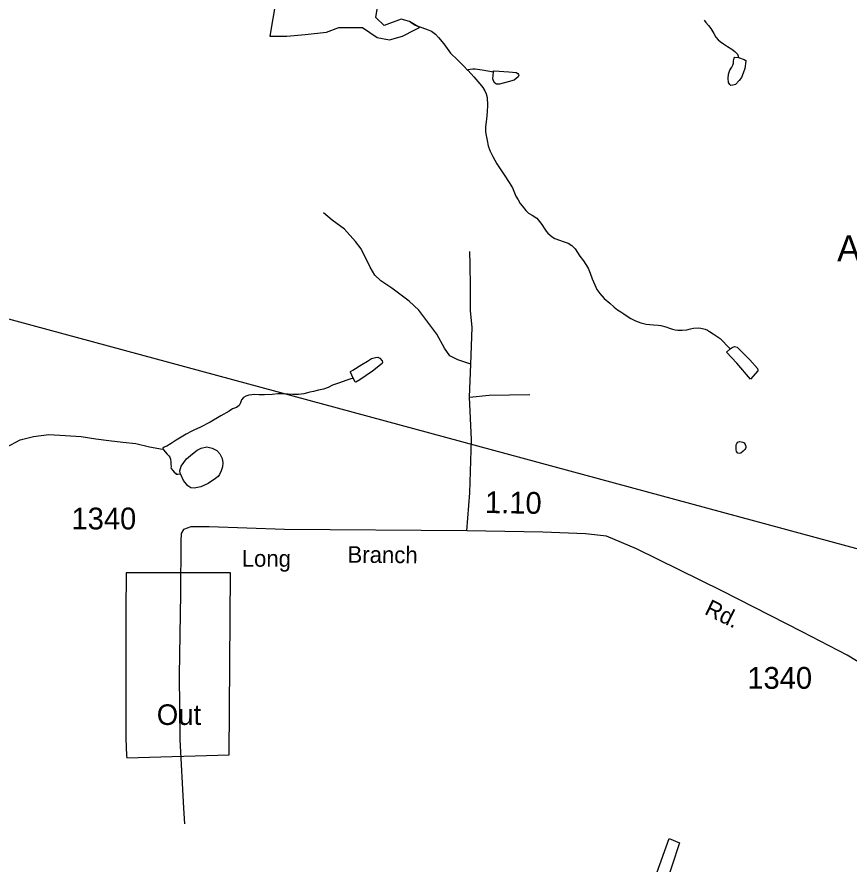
# Model space of a CAD drawing. Extents: x 2082433 to 2279600, y 546599 to 755198.
# Drawn here: x 2164804 to 2169582, y 632601 to 637461 of the extents above; entities that cross this region are included whole.
import ezdxf

# ---------------------------------------------------------------- set-up
doc = ezdxf.new("R2010")
doc.units = 0
for name, color, linetype in [('Exist Boundary Political Fire Districts', 7, 'Continuous'), ('Exist Hydrographic Misc Water Feature', 7, 'Continuous'), ('Exist Hydrographic Pond Over 1500 Sq Ft', 7, 'Continuous'), ('Exist Road Non-System Type 51', 7, 'Continuous'), ('Exist Road Secondary Mileage Hundredths English Label', 7, 'Continuous'), ('Exist Road Secondary Type 51 Attributed', 7, 'Continuous'), ('Exist Road Secondary Type 51 Label', 7, 'Continuous'), ('Exist Road Secondary Type 51 Number Label', 7, 'Continuous'), ('Exist Survey Geodetic Marker Label', 7, 'Continuous')]:
    doc.layers.add(name, color=color, linetype=linetype)

msp = doc.modelspace()

# ---------------------------------------------------------------- linework, layer by layer
at = {"layer": 'Exist Boundary Political Fire Districts'}
for points in [[(2173348.3, 632047.1), (2171231.9, 633975), (2161454.8, 636619.8), (2160657.8, 636833.2), (2160398.4, 636727.3), (2160077.1, 636685.4), (2159649.6, 636621.6), (2159089.6, 637046.9), (2158669.8, 637365.7), (2158668.2, 637366.1), (2154870.2, 638383.4)], [(2165430.8, 634272.1), (2165430, 634048.9), (2165428.9, 633687.9), (2165430, 633321.1), (2165434.3, 633224.6), (2165435.1, 633210), (2166022.2, 633228.3), (2166031.2, 634272.1), (2165430.8, 634272.1)]]:
    msp.add_lwpolyline(points, dxfattribs=at)
at = {"layer": 'Exist Hydrographic Misc Water Feature'}
for points in [[(2168749.1, 637443.3), (2168759.2, 637429.2), (2168775.6, 637413.3), (2168787.5, 637395.3), (2168805.9, 637367.4), (2168817.8, 637345.3), (2168829.7, 637329.7), (2168842.2, 637319.7), (2168860.1, 637307.7), (2168884.3, 637291.9), (2168908.1, 637276.1), (2168926.3, 637264), (2168934.5, 637256.3), (2168940.3, 637248.1), (2168942.3, 637242.1), (2168946.4, 637228.1)], [(2167062, 637433.5), (2167090.1, 637413.8), (2167106.1, 637407.7), (2167129.9, 637400), (2167166.1, 637388.1), (2167184.4, 637380.5), (2167206.5, 637362.5), (2167224.4, 637344.4), (2167254.5, 637306.6), (2167294.5, 637253.1), (2167332.9, 637215.3), (2167369.4, 637179.3), (2167391.3, 637155.7)], [(2168946.4, 637228.1), (2168980.4, 637216.5), (2168988.9, 637212.4), (2168988.4, 637208.4), (2168982.9, 637166.6), (2168974.7, 637138.2), (2168965.1, 637114.1), (2168951.1, 637096.4), (2168929.2, 637074.2), (2168915.2, 637070.2), (2168903.6, 637067.9), (2168897.2, 637074.1), (2168889.4, 637085.9), (2168887.1, 637108.1), (2168889, 637133.8), (2168897, 637156.1), (2168908.9, 637174.2), (2168914.8, 637184.2), (2168918.5, 637196.2), (2168918.7, 637210), (2168922.6, 637224), (2168926.3, 637230), (2168946.4, 637228.1)], [(2167539.5, 637144.3), (2167475.2, 637156), (2167435.4, 637161.7), (2167421.2, 637161.8), (2167407.3, 637159.8), (2167395.6, 637157.5), (2167391.3, 637155.7)], [(2167391.3, 637155.7), (2167395.2, 637153.5), (2167427.6, 637117.8), (2167461.6, 637077.8), (2167479.7, 637056), (2167489.9, 637038.2), (2167498.1, 637020.4), (2167504.1, 636998.3), (2167506.5, 636956.2), (2167504.9, 636916.3), (2167501, 636874.3), (2167494.8, 636830.3), (2167495.3, 636802.2), (2167497.5, 636780.3), (2167503.5, 636752.3), (2167509.6, 636722.6), (2167519.9, 636694.7), (2167535.9, 636660.6), (2167560.5, 636618.8), (2167602.5, 636554.8), (2167630.8, 636511.2), (2167649.2, 636481.3), (2167661.3, 636451.4), (2167669.3, 636433.2), (2167681.9, 636411.4), (2167693.3, 636391.4), (2167705.4, 636377.4), (2167725.7, 636351.7), (2167741.9, 636335.8), (2167762, 636323.9), (2167790.1, 636306.2), (2167804.1, 636288.3), (2167818.2, 636270.4), (2167830.5, 636250.3), (2167842.4, 636232.2), (2167852.7, 636220.5), (2167876.7, 636200.7), (2167892.9, 636190.5), (2167918.5, 636181), (2167940.4, 636172.8), (2167968.5, 636163.3), (2167990.9, 636149.3), (2168008.7, 636131.2), (2168037, 636089.7), (2168057.5, 636061.8), (2168071.2, 636041.9), (2168083.8, 636019.7), (2168095.6, 635992), (2168107.7, 635958.1), (2168122.1, 635923.9), (2168134, 635898.2), (2168150.4, 635874.2), (2168176.4, 635846.4), (2168208.6, 635818.7), (2168232.6, 635796.8), (2168252.5, 635780.9), (2168270.6, 635768.9), (2168289, 635757.1), (2168307.1, 635745.1), (2168328.8, 635731.2), (2168355, 635717.5), (2168387, 635705.4), (2168417.2, 635699.6), (2168459.2, 635694.1), (2168485.2, 635692.2), (2168501, 635690.2), (2168529.3, 635684.3), (2168551.5, 635676.5), (2168567.5, 635670.4), (2168583.5, 635666.8), (2168599.3, 635664.8), (2168623, 635664.9), (2168651.3, 635667), (2168671.2, 635671.4), (2168689.3, 635675.1), (2168717.4, 635677.4), (2168731.1, 635675.7), (2168755.1, 635669.7), (2168769, 635663.9), (2168781.3, 635656), (2168801, 635644), (2168825.2, 635628.2), (2168841.4, 635616), (2168857.4, 635600.3), (2168879.4, 635576.3), (2168899.9, 635556.5)], [(2167539.5, 637144.3), (2167539.3, 637150.4), (2167545.1, 637152.3), (2167629.2, 637147), (2167671.4, 637143), (2167679.4, 637136.9), (2167683.1, 637131.1), (2167685.3, 637127.1), (2167681.6, 637117.1), (2167659.5, 637099), (2167625.5, 637088.7), (2167575.8, 637076.7), (2167558, 637076.6), (2167547.5, 637080.6), (2167539.8, 637094.4), (2167537.5, 637106.5), (2167539.5, 637144.3)], [(2168899.9, 635556.5), (2168909.9, 635564.7), (2168924.1, 635570.7), (2168939.8, 635566.7), (2169012.2, 635493.3), (2169056.3, 635443.6), (2169058.4, 635435.6), (2169058.6, 635431.5), (2169016.7, 635383.1), (2168936.6, 635474.8), (2168877.7, 635538.4), (2168899.9, 635556.5)], [(2166735.7, 635388.4), (2166719.3, 635422.5), (2166719.5, 635426.6), (2166733.3, 635434.6), (2166785, 635467), (2166816.7, 635486.9), (2166840.7, 635501.1), (2166863.1, 635507.1), (2166877, 635509.4), (2166888.7, 635503.2), (2166900.8, 635489.2), (2166903.1, 635479.5), (2166901.2, 635473.3), (2166845.2, 635429), (2166773.7, 635378.6), (2166749.5, 635366.5), (2166745.6, 635368.7), (2166735.7, 635388.4)], [(2166735.7, 635388.4), (2166715.6, 635382.5), (2166693.3, 635376.2), (2166655.6, 635362), (2166615.8, 635347.7), (2166591.8, 635335.6), (2166563.7, 635325.6), (2166535.8, 635319.3), (2166506.1, 635313.2), (2166486.2, 635308.9), (2166471.8, 635305), (2166451.7, 635299.1), (2166420, 635294.6), (2166388.2, 635294.6), (2166362.1, 635296.5), (2166330.1, 635298.5), (2166302.1, 635298.3), (2166270.1, 635295.7), (2166226.4, 635293.9), (2166194.2, 635293.4), (2166168.6, 635295.3), (2166152.4, 635293.3), (2166136.4, 635291.2), (2166118.3, 635285), (2166104.2, 635277), (2166094.5, 635265.1), (2166088.6, 635246.9), (2166080.8, 635232.7), (2166064.8, 635221), (2166042.9, 635212.5), (2166022.8, 635198.5), (2165975, 635172.5), (2165913.3, 635136), (2165855, 635105.8), (2165823.5, 635091.6), (2165805.4, 635083.3), (2165775.7, 635067.2), (2165718.1, 635032.9), (2165690, 635014.8), (2165664.3, 634998.8), (2165654.3, 634994.6), (2165650, 634992.4), (2165641.8, 634986.4)], [(2164744.5, 634993.2), (2164822.4, 635034.5), (2164898.7, 635054), (2164988.5, 635065.3), (2165080.4, 635060.6), (2165172.3, 635053.9), (2165258, 635041.2), (2165331.8, 635030.6), (2165411.8, 635022), (2165487.4, 635013.4), (2165565.4, 634994.8), (2165641, 634982.2)], [(2168973.1, 634969.2), (2168961.2, 634959.2), (2168950.9, 634957.1), (2168943.1, 634959.1), (2168935.1, 634967.2), (2168932.9, 634978.8), (2168932.9, 635006.8), (2168936.8, 635014.8), (2168942.9, 635021.1), (2168953, 635024.9), (2168971, 635021), (2168978.8, 635017.3), (2168984.8, 635009.1), (2168989.1, 634999.2), (2168988.9, 634991.1), (2168987.2, 634985.3), (2168983.1, 634979.4), (2168979, 634975.1), (2168973.1, 634969.2)], [(2165641.8, 634986.4), (2165646.5, 634978.4), (2165666.4, 634952.6), (2165676.2, 634942.6), (2165682.6, 634934.8), (2165686.5, 634924.9), (2165688.3, 634908.8), (2165688.7, 634894.9), (2165689, 634880.7), (2165688.7, 634875), (2165690.6, 634870.7), (2165698.8, 634858.9), (2165707, 634848.8), (2165715, 634843.1), (2165718.9, 634838.9), (2165729.1, 634838.9), (2165743.1, 634839.3)], [(2165743.1, 634839.3), (2165740.8, 634843.2), (2165738.8, 634856.9), (2165746.6, 634883.3), (2165778.8, 634925.1), (2165812.2, 634955.4), (2165838.2, 634975.8), (2165861.8, 634987.6), (2165894, 634994.1), (2165926, 634988), (2165952.2, 634974.3), (2165970.1, 634954.2), (2165982.4, 634928.4), (2165986.7, 634902.6), (2165984.6, 634880.6), (2165976.8, 634856.3), (2165966.6, 634836.3), (2165959.2, 634824.4), (2165945.3, 634812.3), (2165903.2, 634784.2), (2165859.3, 634765.7), (2165821.4, 634757.7), (2165803.4, 634759.6), (2165785.3, 634771.2), (2165761.1, 634801.3), (2165743.1, 634839.3)], [(2168440.3, 632335.3), (2168406.1, 632346.9), (2168549.8, 632747.8), (2168608.1, 632721.9), (2168476.2, 632321.3), (2168440.3, 632335.3)]]:
    msp.add_lwpolyline(points, dxfattribs=at)
at = {"layer": 'Exist Hydrographic Pond Over 1500 Sq Ft'}
msp.add_lwpolyline([(2166291.3, 637554.3), (2166256, 637351.6), (2166353, 637351.6), (2166458.7, 637360.4), (2166582.1, 637373.7), (2166652.6, 637400.1), (2166701.1, 637400.1), (2166789.2, 637400.1), (2166873, 637342.8), (2166943.5, 637329.6), (2167018.4, 637351.6), (2167088.9, 637386.9), (2167115.3, 637400.1), (2167058, 637435.4), (2167009.6, 637448.6), (2166912.6, 637413.3), (2166864.1, 637457.4), (2166873, 637505.9)], dxfattribs=at)
at = {"layer": 'Exist Road Non-System Type 51'}
msp.add_line((2167402, 635280.4), (2167409.9, 635469.9), dxfattribs=at)
for points in [[(2167409.9, 635469.9), (2167335.4, 635494.5), (2167289.7, 635517.3), (2167258.2, 635561.2), (2167216, 635641.9), (2167110.8, 635778.7), (2167056.4, 635831.3), (2166956.4, 635905), (2166893.2, 635947.1), (2166859.9, 635980.5), (2166831.8, 636026.1), (2166780.1, 636131.4), (2166748.5, 636173.5), (2166685.3, 636243.6), (2166613.4, 636296.3), (2166564.3, 636336.6)], [(2167409.9, 635469.9), (2167414.3, 635571.7), (2167417.8, 635682.2), (2167409, 635775.2), (2167409, 635915.6), (2167406.4, 636040.1), (2167404.7, 636115.6)], [(2167387.1, 634512), (2167404.7, 634731.3), (2167413.4, 635036.6), (2167402, 635280.4)], [(2167402, 635280.4), (2167515.2, 635291), (2167748.5, 635294.5)], [(2165735.3, 633683.9), (2165739.7, 633315.4), (2165759.8, 632922.4), (2165766, 632831.2)]]:
    msp.add_lwpolyline(points, dxfattribs=at)
at = {"layer": 'Exist Road Secondary Type 51 Attributed'}
msp.add_lwpolyline([(2170249.5, 633104.9), (2169968.8, 633424.2), (2169734.6, 633690.9), (2169669.3, 633739.4), (2169570.6, 633799.3), (2169313.3, 633934), (2168852.1, 634168.1), (2168360.8, 634410.2), (2168188.9, 634482.2), (2168067.7, 634496.2), (2167822.9, 634504.6), (2167387.1, 634512), (2166340.1, 634521.4), (2165909, 634534.8), (2165801.9, 634536.5), (2165761.6, 634520.8), (2165747.6, 634498), (2165745.8, 634454.1), (2165744, 634150.6), (2165735.3, 633683.9)], dxfattribs=at)

# ---------------------------------------------------------------- texts
at = {"layer": 'Exist Boundary Political Fire Districts'}
msp.add_text('Out', height=118.11, dxfattribs=at).set_placement((2165607.4, 633399))
at = {"layer": 'Exist Road Secondary Mileage Hundredths English Label'}
msp.add_text('1.10', height=125, rotation=359.0447, dxfattribs=at).set_placement((2167490.8, 634615.2))
at = {"layer": 'Exist Road Secondary Type 51 Label'}
for s, rotation, p in [('Branch', 359.5576, (2166702.1, 634329.9)), ('Long', 359.7896, (2166094.8, 634307.3)), ('Rd.', 333.9691, (2168746, 634037.6))]:
    msp.add_text(s, height=95, rotation=rotation, dxfattribs=at).set_placement(p)
at = {"layer": 'Exist Road Secondary Type 51 Number Label'}
for p in [(2165117.5, 634520.9), (2168997.7, 633606.5)]:
    msp.add_text('1340', height=125, dxfattribs=at).set_placement(p)
at = {"layer": 'Exist Survey Geodetic Marker Label'}
msp.add_text('Albert', height=150, dxfattribs=at).set_placement((2169513, 636058.6))

doc.saveas('drawing.dxf')
